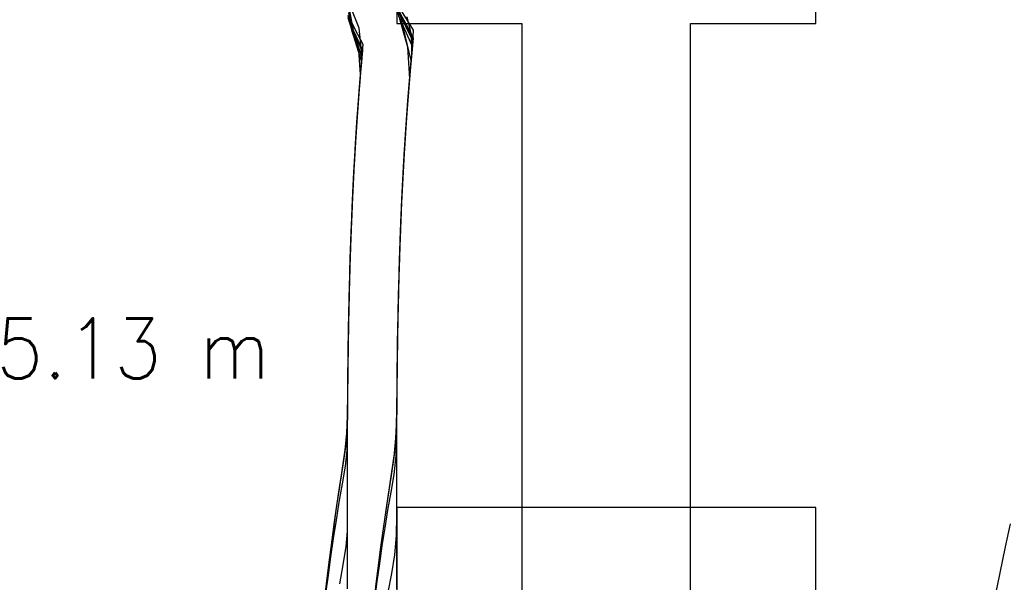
# Model space of a CAD drawing. Header units: metres. Extents: x 209848 to 209928, y 1182430 to 1182563.
# Tile 869 of 1056: x 209847.77 to 209853.77, y 1182495.07 to 1182498.49. Entities that reach past the tile are written whole.
import ezdxf
from ezdxf.enums import TextEntityAlignment as Align

# ---------------------------------------------------------------- set-up
doc = ezdxf.new("R2010")
doc.units = ezdxf.units.M
doc.header["$MEASUREMENT"] = 0
doc.linetypes.add('DGN Style 2', pattern=[15.036391, 9.021834, -6.014556])
doc.layers.get('0').update_dxf_attribs({"color": 254})
doc.styles.add('TSText', font='simplex.shx')

# ---------------------------------------------------------------- blocks, each defined once
blk = doc.blocks.new('*U2')
at = {"color": 3, "linetype": 'Continuous'}
for p, q in [((-1.2072, -0.7341), (-1.275, -0.4996)), ((-1.1957, -0.9246), (-1.2072, -0.7341)), ((-1.2091, -1.0951), (-1.1957, -0.9246)), ((-1.221, -1.2643), (-1.2091, -1.0951)), ((-1.2312, -1.4321), (-1.221, -1.2643)), ((-1.24, -1.5985), (-1.2312, -1.4321)), ((-1.2475, -1.7635), (-1.24, -1.5985)), ((-1.2524, -1.8865), (-1.2475, -1.7635)), ((-1.2567, -2.0096), (-1.2524, -1.8865)), ((-1.2604, -2.1327), (-1.2567, -2.0096)), ((-1.2636, -2.2559), (-1.2604, -2.1327)), ((-1.2663, -2.379), (-1.2636, -2.2559)), ((-1.2686, -2.5022), (-1.2663, -2.379)), ((-1.2704, -2.6252), (-1.2686, -2.5022)), ((-1.2718, -2.7482), (-1.2704, -2.6252)), ((-1.273, -2.8709), (-1.2718, -2.7482)), ((-1.2749, -2.9931), (-1.273, -2.8709)), ((-1.28, -3.113), (-1.2749, -2.9931)), ((-1.2914, -3.2291), (-1.28, -3.113)), ((-1.3078, -3.3421), (-1.2914, -3.2291)), ((-1.3252, -3.4544), (-1.3078, -3.3421)), ((-1.3418, -3.5668), (-1.3252, -3.4544)), ((-1.3578, -3.6793), (-1.3418, -3.5668)), ((-1.3731, -3.792), (-1.3578, -3.6793)), ((-1.3878, -3.9047), (-1.3731, -3.792)), ((-1.4018, -4.0175), (-1.3878, -3.9047))]:
    blk.add_line(p, q, dxfattribs=at)
at = {"color": 40, "linetype": 'Continuous'}
for p, q in [((-1.5632, -0.5829), (-1.5697, -0.5556)), ((-1.5067, -0.7522), (-1.5632, -0.5829)), ((-1.4948, -0.9011), (-1.5067, -0.7522)), ((-1.5084, -1.0742), (-1.4948, -0.9011)), ((-1.5204, -1.2461), (-1.5084, -1.0742)), ((-1.5307, -1.4162), (-1.5204, -1.2461)), ((-1.5397, -1.5849), (-1.5307, -1.4162)), ((-1.5473, -1.7516), (-1.5397, -1.5849)), ((-1.5522, -1.8761), (-1.5473, -1.7516)), ((-1.5565, -2.0005), (-1.5522, -1.8761)), ((-1.5603, -2.1249), (-1.5565, -2.0005)), ((-1.5635, -2.2493), (-1.5603, -2.1249)), ((-1.5663, -2.3735), (-1.5635, -2.2493)), ((-1.5685, -2.4977), (-1.5663, -2.3735)), ((-1.5704, -2.6217), (-1.5685, -2.4977)), ((-1.5718, -2.7452), (-1.5704, -2.6217)), ((-1.573, -2.8664), (-1.5718, -2.7452)), ((-1.5746, -2.9803), (-1.573, -2.8664)), ((-1.5785, -3.0837), (-1.5746, -2.9803)), ((-1.5883, -3.1859), (-1.5785, -3.0837)), ((-1.6043, -3.2964), (-1.5883, -3.1859)), ((-1.6219, -3.4105), (-1.6043, -3.2964)), ((-1.6388, -3.5246), (-1.6219, -3.4105)), ((-1.655, -3.6389), (-1.6388, -3.5246)), ((-1.6706, -3.7532), (-1.655, -3.6389)), ((-1.6855, -3.8677), (-1.6706, -3.7532)), ((-1.6997, -3.9822), (-1.6855, -3.8677)), ((-1.7133, -4.0967), (-1.6997, -3.9822))]:
    blk.add_line(p, q, dxfattribs=at)
blk = doc.blocks.new('*U3')
at = {"color": 3, "linetype": 'Continuous'}
for p, q in [((-1.2365, -0.6126), (-1.275, -0.414)), ((-1.1863, -0.8151), (-1.2365, -0.6126)), ((-1.1998, -0.9738), (-1.1863, -0.8151)), ((-1.2119, -1.1317), (-1.1998, -0.9738)), ((-1.2226, -1.2885), (-1.2119, -1.1317)), ((-1.232, -1.4445), (-1.2226, -1.2885)), ((-1.2402, -1.5994), (-1.232, -1.4445)), ((-1.2473, -1.7533), (-1.2402, -1.5994)), ((-1.2532, -1.9061), (-1.2473, -1.7533)), ((-1.2583, -2.0577), (-1.2532, -1.9061)), ((-1.2625, -2.2083), (-1.2583, -2.0577)), ((-1.2659, -2.3577), (-1.2625, -2.2083)), ((-1.2687, -2.5058), (-1.2659, -2.3577)), ((-1.2708, -2.6529), (-1.2687, -2.5058)), ((-1.2721, -2.7696), (-1.2708, -2.6529)), ((-1.2732, -2.8862), (-1.2721, -2.7696)), ((-1.2745, -3.0026), (-1.2732, -2.8862)), ((-1.2784, -3.1175), (-1.2745, -3.0026)), ((-1.2898, -3.2288), (-1.2784, -3.1175)), ((-1.3072, -3.3372), (-1.2898, -3.2288)), ((-1.324, -3.4457), (-1.3072, -3.3372)), ((-1.3401, -3.5544), (-1.324, -3.4457)), ((-1.3556, -3.6632), (-1.3401, -3.5544)), ((-1.3705, -3.7722), (-1.3556, -3.6632)), ((-1.3849, -3.8812), (-1.3705, -3.7722)), ((-1.3986, -3.9904), (-1.3849, -3.8812)), ((-1.4117, -4.0997), (-1.3986, -3.9904))]:
    blk.add_line(p, q, dxfattribs=at)
at = {"color": 40, "linetype": 'Continuous'}
for p, q in [((-1.5299, -0.6747), (-1.5695, -0.4712)), ((-1.5276, -0.6847), (-1.5299, -0.6747)), ((-1.4852, -0.7896), (-1.5276, -0.6847)), ((-1.4989, -0.9509), (-1.4852, -0.7896)), ((-1.5112, -1.1111), (-1.4989, -0.9509)), ((-1.5221, -1.2705), (-1.5112, -1.1111)), ((-1.5316, -1.4286), (-1.5221, -1.2705)), ((-1.5399, -1.5857), (-1.5316, -1.4286)), ((-1.547, -1.7415), (-1.5399, -1.5857)), ((-1.5531, -1.896), (-1.547, -1.7415)), ((-1.5582, -2.0494), (-1.5531, -1.896)), ((-1.5625, -2.2014), (-1.5582, -2.0494)), ((-1.5659, -2.3521), (-1.5625, -2.2014)), ((-1.5687, -2.5015), (-1.5659, -2.3521)), ((-1.5708, -2.6495), (-1.5687, -2.5015)), ((-1.5721, -2.7669), (-1.5708, -2.6495)), ((-1.5731, -2.8828), (-1.5721, -2.7669)), ((-1.5743, -2.9923), (-1.5731, -2.8828)), ((-1.5769, -3.087), (-1.5743, -2.9923)), ((-1.586, -3.1812), (-1.5769, -3.087)), ((-1.6037, -3.2914), (-1.586, -3.1812)), ((-1.6207, -3.4016), (-1.6037, -3.2914)), ((-1.6371, -3.512), (-1.6207, -3.4016)), ((-1.6529, -3.6225), (-1.6371, -3.512)), ((-1.668, -3.7331), (-1.6529, -3.6225)), ((-1.6825, -3.8438), (-1.668, -3.7331)), ((-1.6964, -3.9546), (-1.6825, -3.8438)), ((-1.7098, -4.0654), (-1.6964, -3.9546))]:
    blk.add_line(p, q, dxfattribs=at)
blk = doc.blocks.new('*U4')
at = {"color": 40, "linetype": 'Continuous'}
for p, q in [((-1.5603, -0.574), (-1.5736, -0.4356)), ((-1.5554, -0.6061), (-1.5603, -0.574)), ((-1.5469, -0.6379), (-1.5554, -0.6061)), ((-1.5352, -0.6683), (-1.5469, -0.6379)), ((-1.4884, -0.8259), (-1.5352, -0.6683)), ((-1.4988, -0.9491), (-1.4884, -0.8259)), ((-1.5084, -1.0726), (-1.4988, -0.9491)), ((-1.5172, -1.1962), (-1.5084, -1.0726)), ((-1.5252, -1.32), (-1.5172, -1.1962)), ((-1.5325, -1.4439), (-1.5252, -1.32)), ((-1.539, -1.5678), (-1.5325, -1.4439)), ((-1.5448, -1.6917), (-1.539, -1.5678)), ((-1.55, -1.8156), (-1.5448, -1.6917)), ((-1.5546, -1.9395), (-1.55, -1.8156)), ((-1.5586, -2.0634), (-1.5546, -1.9395)), ((-1.5621, -2.187), (-1.5586, -2.0634)), ((-1.5651, -2.3108), (-1.5621, -2.187)), ((-1.5676, -2.4342), (-1.5651, -2.3108)), ((-1.5696, -2.5577), (-1.5676, -2.4342)), ((-1.5712, -2.6808), (-1.5696, -2.5577)), ((-1.5724, -2.8035), (-1.5712, -2.6808)), ((-1.5734, -2.9225), (-1.5724, -2.8035)), ((-1.575, -3.03), (-1.5734, -2.9225)), ((-1.5804, -3.1267), (-1.575, -3.03)), ((-1.5941, -3.2314), (-1.5804, -3.1267)), ((-1.6118, -3.3434), (-1.5941, -3.2314)), ((-1.6288, -3.4557), (-1.6118, -3.3434)), ((-1.6452, -3.5678), (-1.6288, -3.4557)), ((-1.6609, -3.6803), (-1.6452, -3.5678)), ((-1.676, -3.7926), (-1.6609, -3.6803)), ((-1.6904, -3.9052), (-1.676, -3.7926)), ((-1.7041, -4.0177), (-1.6904, -3.9052))]:
    blk.add_line(p, q, dxfattribs=at)
at = {"color": 3, "linetype": 'Continuous'}
for p, q in [((-1.1784, -0.7301), (-1.2616, -0.5452)), ((-1.1895, -0.8511), (-1.1784, -0.7301)), ((-1.1997, -0.9724), (-1.1895, -0.8511)), ((-1.2092, -1.0939), (-1.1997, -0.9724)), ((-1.2179, -1.2156), (-1.2092, -1.0939)), ((-1.2258, -1.3376), (-1.2179, -1.2156)), ((-1.2329, -1.4596), (-1.2258, -1.3376)), ((-1.2393, -1.5819), (-1.2329, -1.4596)), ((-1.2451, -1.7043), (-1.2393, -1.5819)), ((-1.2502, -1.8268), (-1.2451, -1.7043)), ((-1.2548, -1.9492), (-1.2502, -1.8268)), ((-1.2588, -2.0718), (-1.2548, -1.9492)), ((-1.2622, -2.1942), (-1.2588, -2.0718)), ((-1.2651, -2.3168), (-1.2622, -2.1942)), ((-1.2676, -2.4392), (-1.2651, -2.3168)), ((-1.2696, -2.5616), (-1.2676, -2.4392)), ((-1.2712, -2.6838), (-1.2696, -2.5616)), ((-1.2725, -2.806), (-1.2712, -2.6838)), ((-1.2735, -2.9278), (-1.2725, -2.806)), ((-1.2756, -3.0488), (-1.2735, -2.9278)), ((-1.283, -3.1659), (-1.2756, -3.0488)), ((-1.2978, -3.2783), (-1.283, -3.1659)), ((-1.3152, -3.3885), (-1.2978, -3.2783)), ((-1.332, -3.499), (-1.3152, -3.3885)), ((-1.3481, -3.6094), (-1.332, -3.499)), ((-1.3636, -3.7201), (-1.3481, -3.6094)), ((-1.3784, -3.8308), (-1.3636, -3.7201)), ((-1.3926, -3.9417), (-1.3784, -3.8308)), ((-1.4062, -4.0525), (-1.3926, -3.9417))]:
    blk.add_line(p, q, dxfattribs=at)
blk = doc.blocks.new('*U5')
at = {"color": 40, "linetype": 'Continuous'}
for p, q in [((-1.5035, -0.6192), (-1.5559, -0.4856)), ((-1.4855, -0.7929), (-1.5035, -0.6192)), ((-1.496, -0.9144), (-1.4855, -0.7929)), ((-1.5057, -1.036), (-1.496, -0.9144)), ((-1.5145, -1.1578), (-1.5057, -1.036)), ((-1.5227, -1.2796), (-1.5145, -1.1578)), ((-1.5301, -1.4017), (-1.5227, -1.2796)), ((-1.5368, -1.5238), (-1.5301, -1.4017)), ((-1.5428, -1.6459), (-1.5368, -1.5238)), ((-1.5481, -1.768), (-1.5428, -1.6459)), ((-1.5529, -1.8901), (-1.5481, -1.768)), ((-1.5571, -2.0121), (-1.5529, -1.8901)), ((-1.5607, -2.1342), (-1.5571, -2.0121)), ((-1.5638, -2.2561), (-1.5607, -2.1342)), ((-1.5665, -2.3779), (-1.5638, -2.2561)), ((-1.5687, -2.4996), (-1.5665, -2.3779)), ((-1.5705, -2.6211), (-1.5687, -2.4996)), ((-1.5719, -2.7424), (-1.5705, -2.6211)), ((-1.573, -2.8635), (-1.5719, -2.7424)), ((-1.5737, -2.9832), (-1.573, -2.8635)), ((-1.5745, -3.0943), (-1.5737, -2.9832)), ((-1.5772, -3.1895), (-1.5745, -3.0943)), ((-1.5874, -3.2851), (-1.5772, -3.1895)), ((-1.6056, -3.3927), (-1.5874, -3.2851)), ((-1.6245, -3.5032), (-1.6056, -3.3927)), ((-1.6425, -3.6139), (-1.6245, -3.5032)), ((-1.6597, -3.7248), (-1.6425, -3.6139)), ((-1.6759, -3.8359), (-1.6597, -3.7248)), ((-1.6913, -3.9474), (-1.6759, -3.8359)), ((-1.7059, -4.0588), (-1.6913, -3.9474))]:
    blk.add_line(p, q, dxfattribs=at)
at = {"color": 3, "linetype": 'Continuous'}
for p, q in [((-1.1756, -0.6994), (-1.2118, -0.5489)), ((-1.1866, -0.8186), (-1.1756, -0.6994)), ((-1.197, -0.9381), (-1.1866, -0.8186)), ((-1.2065, -1.0578), (-1.197, -0.9381)), ((-1.2152, -1.1778), (-1.2065, -1.0578)), ((-1.2232, -1.2978), (-1.2152, -1.1778)), ((-1.2305, -1.4181), (-1.2232, -1.2978)), ((-1.2371, -1.5385), (-1.2305, -1.4181)), ((-1.2431, -1.6591), (-1.2371, -1.5385)), ((-1.2483, -1.7797), (-1.2431, -1.6591)), ((-1.2531, -1.9004), (-1.2483, -1.7797)), ((-1.2572, -2.0211), (-1.2531, -1.9004)), ((-1.2608, -2.1419), (-1.2572, -2.0211)), ((-1.2639, -2.2626), (-1.2608, -2.1419)), ((-1.2665, -2.3833), (-1.2639, -2.2626)), ((-1.2687, -2.504), (-1.2665, -2.3833)), ((-1.2705, -2.6246), (-1.2687, -2.504)), ((-1.2719, -2.7451), (-1.2705, -2.6246)), ((-1.273, -2.8655), (-1.2719, -2.7451)), ((-1.2738, -2.9856), (-1.273, -2.8655)), ((-1.2747, -3.1054), (-1.2738, -2.9856)), ((-1.2791, -3.2228), (-1.2747, -3.1054)), ((-1.2916, -3.335), (-1.2791, -3.2228)), ((-1.3099, -3.4434), (-1.2916, -3.335)), ((-1.3284, -3.5514), (-1.3099, -3.4434)), ((-1.346, -3.6597), (-1.3284, -3.5514)), ((-1.3628, -3.7683), (-1.346, -3.6597)), ((-1.3788, -3.8771), (-1.3628, -3.7683)), ((-1.3939, -3.9862), (-1.3788, -3.8771)), ((-1.4081, -4.0954), (-1.3939, -3.9862))]:
    blk.add_line(p, q, dxfattribs=at)
blk = doc.blocks.new('*U6')
at = {"color": 3, "linetype": 'Continuous'}
for p, q in [((-1.1755, -0.6993), (-1.2626, -0.5219)), ((-1.1874, -0.8273), (-1.1755, -0.6993)), ((-1.1983, -0.9553), (-1.1874, -0.8273)), ((-1.2083, -1.0831), (-1.1983, -0.9553)), ((-1.2175, -1.2108), (-1.2083, -1.0831)), ((-1.2258, -1.3383), (-1.2175, -1.2108)), ((-1.2332, -1.4656), (-1.2258, -1.3383)), ((-1.2399, -1.5928), (-1.2332, -1.4656)), ((-1.2458, -1.7197), (-1.2399, -1.5928)), ((-1.251, -1.8464), (-1.2458, -1.7197)), ((-1.2556, -1.9728), (-1.251, -1.8464)), ((-1.2596, -2.0989), (-1.2556, -1.9728)), ((-1.263, -2.2247), (-1.2596, -2.0989)), ((-1.2658, -2.3502), (-1.263, -2.2247)), ((-1.2682, -2.4754), (-1.2658, -2.3502)), ((-1.2701, -2.6002), (-1.2682, -2.4754)), ((-1.2716, -2.7247), (-1.2701, -2.6002)), ((-1.2728, -2.8488), (-1.2716, -2.7247)), ((-1.2737, -2.9725), (-1.2728, -2.8488)), ((-1.2743, -3.0958), (-1.2737, -2.9725)), ((-1.2747, -3.2187), (-1.2743, -3.0958)), ((-1.2749, -3.3412), (-1.2747, -3.2187)), ((-1.275, -3.4633), (-1.2749, -3.3412)), ((-1.275, -3.585), (-1.275, -3.4633)), ((-1.2764, -3.7057), (-1.275, -3.585)), ((-1.2864, -3.8234), (-1.2764, -3.7057)), ((-1.3055, -3.938), (-1.2864, -3.8234)), ((-1.3262, -4.052), (-1.3055, -3.938))]:
    blk.add_line(p, q, dxfattribs=at)
at = {"color": 40, "linetype": 'Continuous'}
for p, q in [((-1.5561, -0.584), (-1.5615, -0.5474)), ((-1.5461, -0.6201), (-1.5561, -0.584)), ((-1.5319, -0.6542), (-1.5461, -0.6201)), ((-1.4863, -0.8018), (-1.5319, -0.6542)), ((-1.4974, -0.9318), (-1.4863, -0.8018)), ((-1.5076, -1.0617), (-1.4974, -0.9318)), ((-1.5169, -1.1912), (-1.5076, -1.0617)), ((-1.5253, -1.3208), (-1.5169, -1.1912)), ((-1.5328, -1.45), (-1.5253, -1.3208)), ((-1.5396, -1.5789), (-1.5328, -1.45)), ((-1.5456, -1.7074), (-1.5396, -1.5789)), ((-1.5508, -1.8355), (-1.5456, -1.7074)), ((-1.5555, -1.9633), (-1.5508, -1.8355)), ((-1.5595, -2.0908), (-1.5555, -1.9633)), ((-1.5629, -2.2179), (-1.5595, -2.0908)), ((-1.5658, -2.3446), (-1.5629, -2.2179)), ((-1.5681, -2.4708), (-1.5658, -2.3446)), ((-1.5701, -2.5965), (-1.5681, -2.4708)), ((-1.5716, -2.7218), (-1.5701, -2.5965)), ((-1.5728, -2.8466), (-1.5716, -2.7218)), ((-1.5737, -2.971), (-1.5728, -2.8466)), ((-1.5743, -3.0949), (-1.5737, -2.971)), ((-1.5747, -3.2182), (-1.5743, -3.0949)), ((-1.5749, -3.341), (-1.5747, -3.2182)), ((-1.575, -3.4632), (-1.5749, -3.341)), ((-1.575, -3.5814), (-1.575, -3.4632)), ((-1.5753, -3.6803), (-1.575, -3.5814)), ((-1.5823, -3.7742), (-1.5753, -3.6803)), ((-1.6007, -3.8846), (-1.5823, -3.7742)), ((-1.6217, -4.0008), (-1.6007, -3.8846))]:
    blk.add_line(p, q, dxfattribs=at)
blk = doc.blocks.new('*U7')
at = {"color": 3, "linetype": 'Continuous'}
for p, q in [((-1.1734, -0.6313), (-1.2721, -0.47)), ((-1.1799, -0.7448), (-1.1734, -0.6313)), ((-1.19, -0.8566), (-1.1799, -0.7448)), ((-1.1995, -0.9685), (-1.19, -0.8566)), ((-1.2082, -1.0806), (-1.1995, -0.9685)), ((-1.2163, -1.1928), (-1.2082, -1.0806)), ((-1.2237, -1.3052), (-1.2163, -1.1928)), ((-1.2305, -1.4177), (-1.2237, -1.3052)), ((-1.2368, -1.5303), (-1.2305, -1.4177)), ((-1.2424, -1.6429), (-1.2368, -1.5303)), ((-1.2475, -1.7557), (-1.2424, -1.6429)), ((-1.252, -1.8685), (-1.2475, -1.7557)), ((-1.256, -1.9814), (-1.252, -1.8685)), ((-1.2595, -2.0943), (-1.256, -1.9814)), ((-1.2626, -2.2073), (-1.2595, -2.0943)), ((-1.2652, -2.3202), (-1.2626, -2.2073)), ((-1.2675, -2.4332), (-1.2652, -2.3202)), ((-1.2694, -2.5461), (-1.2675, -2.4332)), ((-1.2709, -2.659), (-1.2694, -2.5461)), ((-1.2721, -2.7718), (-1.2709, -2.659)), ((-1.2731, -2.8846), (-1.2721, -2.7718)), ((-1.2738, -2.9973), (-1.2731, -2.8846)), ((-1.2743, -3.1099), (-1.2738, -2.9973)), ((-1.2747, -3.2224), (-1.2743, -3.1099)), ((-1.2749, -3.3348), (-1.2747, -3.2224)), ((-1.275, -3.4471), (-1.2749, -3.3348)), ((-1.275, -3.5592), (-1.275, -3.4471)), ((-1.275, -3.6712), (-1.275, -3.5592)), ((-1.275, -3.7829), (-1.275, -3.6712)), ((-1.275, -3.8946), (-1.275, -3.7829)), ((-1.2752, -4.0059), (-1.275, -3.8946))]:
    blk.add_line(p, q, dxfattribs=at)
at = {"color": 40, "linetype": 'Continuous'}
for p, q in [((-1.5511, -0.5802), (-1.5663, -0.5289)), ((-1.528, -0.6267), (-1.5511, -0.5802)), ((-1.4787, -0.7178), (-1.528, -0.6267)), ((-1.489, -0.8314), (-1.4787, -0.7178)), ((-1.4986, -0.9452), (-1.489, -0.8314)), ((-1.5074, -1.0591), (-1.4986, -0.9452)), ((-1.5156, -1.173), (-1.5074, -1.0591)), ((-1.5232, -1.2871), (-1.5156, -1.173)), ((-1.5301, -1.4012), (-1.5232, -1.2871)), ((-1.5364, -1.5153), (-1.5301, -1.4012)), ((-1.5421, -1.6295), (-1.5364, -1.5153)), ((-1.5472, -1.7437), (-1.5421, -1.6295)), ((-1.5518, -1.8579), (-1.5472, -1.7437)), ((-1.5558, -1.9721), (-1.5518, -1.8579)), ((-1.5594, -2.0862), (-1.5558, -1.9721)), ((-1.5625, -2.2002), (-1.5594, -2.0862)), ((-1.5652, -2.3142), (-1.5625, -2.2002)), ((-1.5674, -2.4282), (-1.5652, -2.3142)), ((-1.5693, -2.542), (-1.5674, -2.4282)), ((-1.5709, -2.6557), (-1.5693, -2.542)), ((-1.5721, -2.7693), (-1.5709, -2.6557)), ((-1.5731, -2.8827), (-1.5721, -2.7693)), ((-1.5738, -2.9959), (-1.5731, -2.8827)), ((-1.5743, -3.109), (-1.5738, -2.9959)), ((-1.5747, -3.2219), (-1.5743, -3.109)), ((-1.5749, -3.3346), (-1.5747, -3.2219)), ((-1.575, -3.447), (-1.5749, -3.3346)), ((-1.575, -3.5592), (-1.575, -3.447)), ((-1.575, -3.6712), (-1.575, -3.5592)), ((-1.575, -3.7829), (-1.575, -3.6712)), ((-1.575, -3.8941), (-1.575, -3.7829)), ((-1.5751, -4.0001), (-1.575, -3.8941))]:
    blk.add_line(p, q, dxfattribs=at)
blk = doc.blocks.new('*U8')
at = {"color": 3, "linetype": 'Continuous'}
for p, q in [((-1.1844, -0.653), (-1.275, -0.4908)), ((-1.1833, -0.7798), (-1.1844, -0.653)), ((-1.194, -0.9018), (-1.1833, -0.7798)), ((-1.2039, -1.0237), (-1.194, -0.9018)), ((-1.213, -1.1455), (-1.2039, -1.0237)), ((-1.2212, -1.2673), (-1.213, -1.1455)), ((-1.2288, -1.3888), (-1.2212, -1.2673)), ((-1.2356, -1.5103), (-1.2288, -1.3888)), ((-1.2417, -1.6315), (-1.2356, -1.5103)), ((-1.2472, -1.7527), (-1.2417, -1.6315)), ((-1.2521, -1.8734), (-1.2472, -1.7527)), ((-1.2563, -1.9941), (-1.2521, -1.8734)), ((-1.2601, -2.1143), (-1.2563, -1.9941)), ((-1.2632, -2.2345), (-1.2601, -2.1143)), ((-1.2659, -2.3542), (-1.2632, -2.2345)), ((-1.2682, -2.4737), (-1.2659, -2.3542)), ((-1.27, -2.5928), (-1.2682, -2.4737)), ((-1.2715, -2.7117), (-1.27, -2.5928)), ((-1.2727, -2.8301), (-1.2715, -2.7117)), ((-1.2735, -2.9483), (-1.2727, -2.8301)), ((-1.2742, -3.066), (-1.2735, -2.9483)), ((-1.2746, -3.1835), (-1.2742, -3.066)), ((-1.2748, -3.3005), (-1.2746, -3.1835)), ((-1.275, -3.4172), (-1.2748, -3.3005)), ((-1.275, -3.5336), (-1.275, -3.4172)), ((-1.275, -3.6495), (-1.275, -3.5336)), ((-1.275, -3.765), (-1.275, -3.6495)), ((-1.275, -3.8802), (-1.275, -3.765)), ((-1.275, -3.995), (-1.275, -3.8802))]:
    blk.add_line(p, q, dxfattribs=at)
at = {"color": 40, "linetype": 'Continuous'}
for p, q in [((-1.5577, -0.5912), (-1.5708, -0.541)), ((-1.5369, -0.6371), (-1.5577, -0.5912)), ((-1.4821, -0.7535), (-1.5369, -0.6371)), ((-1.493, -0.8776), (-1.4821, -0.7535)), ((-1.5031, -1.0014), (-1.493, -0.8776)), ((-1.5123, -1.1251), (-1.5031, -1.0014)), ((-1.5207, -1.2487), (-1.5123, -1.1251)), ((-1.5283, -1.372), (-1.5207, -1.2487)), ((-1.5352, -1.4952), (-1.5283, -1.372)), ((-1.5414, -1.618), (-1.5352, -1.4952)), ((-1.547, -1.7406), (-1.5414, -1.618)), ((-1.5519, -1.8628), (-1.547, -1.7406)), ((-1.5562, -1.9848), (-1.5519, -1.8628)), ((-1.5599, -2.1064), (-1.5562, -1.9848)), ((-1.5632, -2.2277), (-1.5599, -2.1064)), ((-1.5659, -2.3485), (-1.5632, -2.2277)), ((-1.5681, -2.4691), (-1.5659, -2.3485)), ((-1.57, -2.5891), (-1.5681, -2.4691)), ((-1.5715, -2.7087), (-1.57, -2.5891)), ((-1.5727, -2.8279), (-1.5715, -2.7087)), ((-1.5735, -2.9467), (-1.5727, -2.8279)), ((-1.5742, -3.065), (-1.5735, -2.9467)), ((-1.5746, -3.1829), (-1.5742, -3.065)), ((-1.5748, -3.3002), (-1.5746, -3.1829)), ((-1.575, -3.4171), (-1.5748, -3.3002)), ((-1.575, -3.5335), (-1.575, -3.4171)), ((-1.575, -3.6495), (-1.575, -3.5335)), ((-1.575, -3.765), (-1.575, -3.6495)), ((-1.575, -3.8802), (-1.575, -3.765)), ((-1.575, -3.995), (-1.575, -3.8802))]:
    blk.add_line(p, q, dxfattribs=at)
blk = doc.blocks.new('*U9')
at = {"color": 40, "linetype": 'Continuous'}
for p, q in [((-1.546, -0.6031), (-1.5694, -0.4833)), ((-1.5379, -0.635), (-1.546, -0.6031)), ((-1.5262, -0.6661), (-1.5379, -0.635)), ((-1.5113, -0.6955), (-1.5262, -0.6661)), ((-1.4829, -0.7641), (-1.5113, -0.6955)), ((-1.4928, -0.8764), (-1.4829, -0.7641)), ((-1.502, -0.9889), (-1.4928, -0.8764)), ((-1.5105, -1.1015), (-1.502, -0.9889)), ((-1.5184, -1.2144), (-1.5105, -1.1015)), ((-1.5256, -1.3274), (-1.5184, -1.2144)), ((-1.5323, -1.4406), (-1.5256, -1.3274)), ((-1.5384, -1.5541), (-1.5323, -1.4406)), ((-1.5438, -1.6675), (-1.5384, -1.5541)), ((-1.5487, -1.781), (-1.5438, -1.6675)), ((-1.553, -1.8945), (-1.5487, -1.781)), ((-1.5569, -2.008), (-1.553, -1.8945)), ((-1.5603, -2.1216), (-1.5569, -2.008)), ((-1.5633, -2.2351), (-1.5603, -2.1216)), ((-1.5659, -2.3485), (-1.5633, -2.2351)), ((-1.568, -2.462), (-1.5659, -2.3485)), ((-1.5698, -2.5753), (-1.568, -2.462)), ((-1.5713, -2.6885), (-1.5698, -2.5753)), ((-1.5724, -2.8015), (-1.5713, -2.6885)), ((-1.5733, -2.9145), (-1.5724, -2.8015)), ((-1.574, -3.0271), (-1.5733, -2.9145)), ((-1.5744, -3.1396), (-1.574, -3.0271)), ((-1.5747, -3.2518), (-1.5744, -3.1396)), ((-1.5749, -3.3639), (-1.5747, -3.2518)), ((-1.575, -3.4756), (-1.5749, -3.3639)), ((-1.575, -3.5871), (-1.575, -3.4756)), ((-1.575, -3.6983), (-1.575, -3.5871)), ((-1.575, -3.8093), (-1.575, -3.6983)), ((-1.575, -3.9201), (-1.575, -3.8093)), ((-1.575, -4.0307), (-1.575, -3.9201))]:
    blk.add_line(p, q, dxfattribs=at)
at = {"color": 3, "linetype": 'Continuous'}
for p, q in [((-1.1737, -0.6802), (-1.2516, -0.5454)), ((-1.1841, -0.7904), (-1.1737, -0.6802)), ((-1.1938, -0.9008), (-1.1841, -0.7904)), ((-1.2028, -1.0115), (-1.1938, -0.9008)), ((-1.2112, -1.1225), (-1.2028, -1.0115)), ((-1.219, -1.2337), (-1.2112, -1.1225)), ((-1.2261, -1.3451), (-1.219, -1.2337)), ((-1.2327, -1.4567), (-1.2261, -1.3451)), ((-1.2387, -1.5685), (-1.2327, -1.4567)), ((-1.2441, -1.6804), (-1.2387, -1.5685)), ((-1.2489, -1.7925), (-1.2441, -1.6804)), ((-1.2532, -1.9047), (-1.2489, -1.7925)), ((-1.2571, -2.0171), (-1.2532, -1.9047)), ((-1.2604, -2.1294), (-1.2571, -2.0171)), ((-1.2634, -2.2419), (-1.2604, -2.1294)), ((-1.2659, -2.3543), (-1.2634, -2.2419)), ((-1.2681, -2.4668), (-1.2659, -2.3543)), ((-1.2698, -2.5792), (-1.2681, -2.4668)), ((-1.2713, -2.6916), (-1.2698, -2.5792)), ((-1.2724, -2.8039), (-1.2713, -2.6916)), ((-1.2733, -2.9162), (-1.2724, -2.8039)), ((-1.274, -3.0283), (-1.2733, -2.9162)), ((-1.2744, -3.1404), (-1.274, -3.0283)), ((-1.2747, -3.2523), (-1.2744, -3.1404)), ((-1.2749, -3.3641), (-1.2747, -3.2523)), ((-1.275, -3.4756), (-1.2749, -3.3641)), ((-1.275, -3.5871), (-1.275, -3.4756)), ((-1.275, -3.6983), (-1.275, -3.5871)), ((-1.275, -3.8093), (-1.275, -3.6983)), ((-1.275, -3.9201), (-1.275, -3.8093)), ((-1.275, -4.0307), (-1.275, -3.9201))]:
    blk.add_line(p, q, dxfattribs=at)
blk = doc.blocks.new('ATTEMP_4')
at = {"color": 254, "flags": 128}
blk.add_lwpolyline([(0, 1.275), (-13.6, 1.275), (-13.6, -1.275), (0, -1.275), (0, 1.275), (0, 1.275)], dxfattribs=at)
blk = doc.blocks.new('ATTEMP_5')
at = {"color": 3, "linetype": 'Continuous'}
for p, q in [((-7.112, 1.1615), (-8.128, 1.1615)), ((-5.792, 1.1615), (-6.808, 1.1615)), ((-7.112, 1.098), (-8.128, 1.098)), ((-5.792, 1.098), (-6.808, 1.098)), ((-7.112, 1.0345), (-8.128, 1.0345)), ((-5.792, 1.0345), (-6.808, 1.0345)), ((-7.112, 0.7045), (-8.128, 0.7045)), ((-5.792, 0.7045), (-6.808, 0.7045)), ((-7.112, 0.641), (-8.128, 0.641)), ((-5.792, 0.641), (-6.808, 0.641)), ((-7.112, 0.5775), (-8.128, 0.5775)), ((-5.792, 0.5775), (-6.808, 0.5775)), ((-7.112, -0.5775), (-8.128, -0.5775)), ((-5.792, -0.5775), (-6.808, -0.5775)), ((-7.112, -0.641), (-8.128, -0.641)), ((-5.792, -0.641), (-6.808, -0.641)), ((-7.112, -0.7045), (-8.128, -0.7045)), ((-5.792, -0.7045), (-6.808, -0.7045)), ((-7.112, -1.0345), (-8.128, -1.0345)), ((-5.792, -1.0345), (-6.808, -1.0345)), ((-7.112, -1.098), (-8.128, -1.098)), ((-5.792, -1.098), (-6.808, -1.098)), ((-7.112, -1.1615), (-8.128, -1.1615)), ((-5.792, -1.1615), (-6.808, -1.1615))]:
    blk.add_line(p, q, dxfattribs=at)
at = {"color": 254, "linetype": 'Continuous'}
blk.add_line((-7.1025, 0.2475), (-7.1025, -0.2475), dxfattribs=at)
at = {"color": 254, "flags": 128}
blk.add_lwpolyline([(0, 1.275), (-2.309, 1.275), (-2.309, 0.5138), (-7.62, 0.5138), (-7.62, -0.5138), (-2.309, -0.5138), (-2.309, -1.275), (0, -1.275), (0, 1.275), (0, 1.275)], dxfattribs=at)
at = {"color": 254, "linetype": 'DGN Style 2', "flags": 128}
for points in [[(-7.112, 1.1772), (-7.112, 1.0188), (-7.2542, 0.971), (-7.9858, 0.971), (-8.128, 1.0188), (-8.128, 1.1772), (-7.9858, 1.225), (-7.2542, 1.225)], [(-5.792, 1.1772), (-5.792, 1.0188), (-5.9342, 0.971), (-6.6658, 0.971), (-6.808, 1.0188), (-6.808, 1.1772), (-6.6658, 1.225), (-5.9342, 1.225)], [(-7.112, 0.7202), (-7.112, 0.5618), (-7.2542, 0.514), (-7.9858, 0.514), (-8.128, 0.5618), (-8.128, 0.7202), (-7.9858, 0.768), (-7.2542, 0.768)], [(-5.792, 0.7202), (-5.792, 0.5618), (-5.9342, 0.514), (-6.6658, 0.514), (-6.808, 0.5618), (-6.808, 0.7202), (-6.6658, 0.768), (-5.9342, 0.768)], [(-7.112, -0.5618), (-7.112, -0.7202), (-7.2542, -0.768), (-7.9858, -0.768), (-8.128, -0.7202), (-8.128, -0.5618), (-7.9858, -0.514), (-7.2542, -0.514)], [(-5.792, -0.5618), (-5.792, -0.7202), (-5.9342, -0.768), (-6.6658, -0.768), (-6.808, -0.7202), (-6.808, -0.5618), (-6.6658, -0.514), (-5.9342, -0.514)], [(-7.112, -1.0188), (-7.112, -1.1772), (-7.2542, -1.225), (-7.9858, -1.225), (-8.128, -1.1772), (-8.128, -1.0188), (-7.9858, -0.971), (-7.2542, -0.971)], [(-5.792, -1.0188), (-5.792, -1.1772), (-5.9342, -1.225), (-6.6658, -1.225), (-6.808, -1.1772), (-6.808, -1.0188), (-6.6658, -0.971), (-5.9342, -0.971)]]:
    blk.add_lwpolyline(points, close=True, dxfattribs=at)
at = {"color": 254, "linetype": 'Continuous'}
blk.add_arc((-6.855, 0), 0.35, 225, 135, dxfattribs=at)
blk = doc.blocks.new('ATTEMP_1')
at = {"color": 254, "rotation": 90}
for name, p in [('ATTEMP_5', (0, 1.72)), ('ATTEMP_4', (0, -3.535))]:
    blk.add_blockref(name, p, dxfattribs=at)
blk = doc.blocks.new('ATTEMP')
at = {"color": 6, "linetype": 'DGN Style 2', "flags": 128}
blk.add_lwpolyline([(-7.2862, -27.61), (-7.2862, -27.3554), (-7.2862, -27.101), (-7.2862, -26.847), (-7.2862, -26.5935), (-7.2862, -26.3407), (-7.2862, -26.0888), (-7.2862, -25.8377), (-7.2862, -25.5877), (-7.2863, -25.3387), (-7.2863, -25.0909), (-7.2864, -24.8443), (-7.2865, -24.5991), (-7.2866, -24.3551), (-7.2867, -24.1125), (-7.2869, -23.8713), (-7.2871, -23.6316), (-7.2874, -23.3934), (-7.2876, -23.1567), (-7.288, -22.9196), (-7.2883, -22.6815), (-7.2888, -22.4427), (-7.2892, -22.2031), (-7.2897, -21.9629), (-7.2903, -21.7221), (-7.2909, -21.4808), (-7.2915, -21.239), (-7.2922, -20.9969), (-7.2928, -20.7544), (-7.2935, -20.5116), (-7.2942, -20.2685), (-7.2949, -20.0252), (-7.2955, -19.7817), (-7.296, -19.538), (-7.2965, -19.2942), (-7.2969, -19.0502), (-7.2972, -18.8061), (-7.2974, -18.562), (-7.2974, -18.3177), (-7.2973, -18.0734), (-7.2969, -17.829), (-7.2963, -17.5847), (-7.2954, -17.3402), (-7.2943, -17.0958), (-7.2928, -16.8514), (-7.291, -16.607), (-7.2889, -16.3626), (-7.2863, -16.1183), (-7.2833, -15.874), (-7.2799, -15.6297), (-7.276, -15.3854), (-7.2715, -15.1413), (-7.2666, -14.8971), (-7.261, -14.6531), (-7.2549, -14.4091), (-7.2481, -14.1652), (-7.2407, -13.9214), (-7.2326, -13.6776), (-7.2238, -13.4339), (-7.2143, -13.1903), (-7.204, -12.9468), (-7.1929, -12.7034), (-7.1811, -12.4601), (-7.1684, -12.2169), (-7.1548, -11.9737), (-7.1404, -11.7307), (-7.1251, -11.4878), (-7.1089, -11.2449), (-7.0917, -11.0022), (-7.0736, -10.7596), (-7.0545, -10.5171), (-7.0345, -10.2747), (-7.0134, -10.0324), (-6.9913, -9.7902), (-6.9682, -9.5481), (-6.944, -9.3061), (-6.9188, -9.0642), (-6.8925, -8.8225), (-6.8652, -8.5809), (-6.8367, -8.3393), (-6.8072, -8.0979), (-6.7765, -7.8567), (-6.7447, -7.6155), (-6.7118, -7.3745), (-6.6778, -7.1335), (-6.6426, -6.8927), (-6.6063, -6.6521), (-6.5688, -6.4115), (-6.5302, -6.1711), (-6.4904, -5.9308), (-6.4495, -5.6907), (-6.4074, -5.4507), (-6.3642, -5.2108), (-6.3198, -4.971), (-6.2742, -4.7314), (-6.2275, -4.4919), (-6.1797, -4.2526), (-6.1307, -4.0134), (-6.0805, -3.7744), (-6.0292, -3.5355), (-5.9768, -3.2967), (-5.9232, -3.0581), (-5.8685, -2.8197), (-5.8126, -2.5814), (-5.7557, -2.3433), (-5.6976, -2.1053), (-5.6384, -1.8675), (-5.5781, -1.6298), (-5.5167, -1.3924), (-5.4543, -1.155), (-5.3907, -0.9179), (-5.3261, -0.6809), (-5.2605, -0.4441), (-5.1937, -0.2074), (-5.126, 0.029), (-5.0572, 0.2653), (-4.9873, 0.5015), (-4.9165, 0.7374), (-4.8446, 0.9732), (-4.7718, 1.2087), (-4.698, 1.4441), (-4.6232, 1.6794), (-4.5475, 1.9144), (-4.4708, 2.1493), (-4.3931, 2.3839), (-4.3146, 2.6184), (-4.2351, 2.8527), (-4.1547, 3.0869), (-4.0734, 3.3208), (-3.9913, 3.5546), (-3.9082, 3.7881), (-3.8244, 4.0215), (-3.7396, 4.2547), (-3.6541, 4.4877), (-3.5677, 4.7205), (-3.4805, 4.9532), (-3.3925, 5.1856), (-3.3038, 5.4179), (-3.2142, 5.65), (-3.1239, 5.8819), (-3.0329, 6.1136), (-2.9411, 6.3451), (-2.8486, 6.5765), (-2.7554, 6.8076), (-2.6614, 7.0386), (-2.5668, 7.2694), (-2.4715, 7.5001), (-2.3755, 7.7305), (-2.2789, 7.9608), (-2.1816, 8.1909), (-2.0837, 8.4209), (-1.9852, 8.6506), (-1.8861, 8.8802), (-1.7863, 9.1097), (-1.686, 9.3389), (-1.5851, 9.568), (-1.4836, 9.797), (-1.3815, 10.0257), (-1.279, 10.2543), (-1.1758, 10.4828), (-1.0722, 10.7111), (-0.968, 10.9392), (-0.8633, 11.1672), (-0.7581, 11.395), (-0.6525, 11.6227), (-0.5463, 11.8502), (-0.4397, 12.0776), (-0.3326, 12.3049), (-0.2251, 12.532), (-0.1171, 12.7589), (-0.0087, 12.9857), (0.1001, 13.2124), (0.2093, 13.4389), (0.319, 13.6654), (0.429, 13.8916), (0.5395, 14.1178), (0.6503, 14.3438), (0.7615, 14.5697), (0.8731, 14.7955), (0.985, 15.0211), (1.0973, 15.2467), (1.2099, 15.4721), (1.3229, 15.6974), (1.4362, 15.9226), (1.5498, 16.1476), (1.6637, 16.3726), (1.778, 16.5974), (1.8925, 16.8222), (2.0074, 17.0468), (2.1225, 17.2714), (2.2379, 17.4958), (2.3536, 17.7201), (2.4696, 17.9444), (2.5858, 18.1685), (2.7023, 18.3926), (2.819, 18.6165), (2.936, 18.8404), (3.0532, 19.0642), (3.1707, 19.2879), (3.2884, 19.5115), (3.4063, 19.735), (3.5245, 19.9584), (3.6429, 20.1818), (3.7614, 20.4051), (3.8802, 20.6283), (3.9992, 20.8514), (4.1184, 21.0745), (4.2378, 21.2975), (4.3573, 21.5204), (4.4771, 21.7432), (4.597, 21.966), (4.7171, 22.1887), (4.8374, 22.4113), (4.9578, 22.6339), (5.0784, 22.8564), (5.1992, 23.0789), (5.3201, 23.3013), (5.4412, 23.5236), (5.5624, 23.7459), (5.6837, 23.9681), (5.8052, 24.1902), (5.9269, 24.4124), (6.0487, 24.6344), (6.1706, 24.8564), (6.2926, 25.0784), (6.4148, 25.3003), (6.5371, 25.5221), (6.6595, 25.7439), (6.782, 25.9657), (6.9046, 26.1874), (7.0274, 26.4091), (7.1502, 26.6307), (7.2732, 26.8523), (7.3963, 27.0739), (7.5194, 27.2954), (7.6427, 27.5169), (7.766, 27.7383), (7.8895, 27.9597), (8.013, 28.1811), (8.1367, 28.4024), (8.2604, 28.6237), (8.3842, 28.8449), (8.5081, 29.0661), (8.632, 29.2873), (8.7561, 29.5085), (8.8802, 29.7296), (9.0044, 29.9507), (9.1287, 30.1718), (9.253, 30.3928), (9.3774, 30.6138), (9.5019, 30.8348), (9.6264, 31.0558), (9.751, 31.2767), (9.8757, 31.4976), (10.0004, 31.7185), (10.1252, 31.9394), (10.2501, 32.1602), (10.375, 32.381), (10.4999, 32.6018), (10.6249, 32.8226), (10.75, 33.0433), (10.8751, 33.264), (11.0003, 33.4847), (11.1255, 33.7054), (11.2508, 33.9261), (11.3761, 34.1467), (11.5014, 34.3674), (11.6268, 34.588), (11.7522, 34.8086), (11.8777, 35.0292), (12.0032, 35.2497), (12.1288, 35.4703), (12.2544, 35.6908), (12.38, 35.9113), (12.5057, 36.1318), (12.6314, 36.3523), (12.7571, 36.5728), (12.8829, 36.7932), (13.0087, 37.0137), (13.1345, 37.2341), (13.2604, 37.4545), (13.3863, 37.6749), (13.5122, 37.8953), (13.6382, 38.1157), (13.7642, 38.3361), (13.8902, 38.5564), (14.0162, 38.7768), (14.1423, 38.9971), (14.2684, 39.2174), (14.3945, 39.4378), (14.5206, 39.6581), (14.6468, 39.8784), (14.7729, 40.0987), (14.8991, 40.3189), (15.0254, 40.5392), (15.1516, 40.7595), (15.2779, 40.9797), (15.4042, 41.2), (15.5305, 41.4202), (15.6568, 41.6404), (15.7831, 41.8607), (15.9095, 42.0809), (16.0359, 42.3011), (16.1623, 42.5213), (16.2887, 42.7415), (16.4151, 42.9617), (16.5415, 43.1819), (16.668, 43.402), (16.7945, 43.6222), (16.9209, 43.8424), (17.0474, 44.0625), (17.174, 44.2827), (17.3005, 44.5028), (17.427, 44.723), (17.5536, 44.9431), (17.6801, 45.1632), (17.8067, 45.3834), (17.9333, 45.6035), (18.0599, 45.8236), (18.1865, 46.0437), (18.3131, 46.2638), (18.4397, 46.4839), (18.5664, 46.704), (18.693, 46.9241), (18.8197, 47.1442), (18.9464, 47.3643), (19.073, 47.5844), (19.1997, 47.8045), (19.3264, 48.0246), (19.4531, 48.2446), (19.5798, 48.4647), (19.7065, 48.6848), (19.8333, 48.9049), (19.96, 49.1249), (20.0867, 49.345), (20.2135, 49.565), (20.3402, 49.7851), (20.467, 50.0051), (20.5938, 50.2252), (20.7205, 50.4452), (20.8473, 50.6653), (20.9741, 50.8853), (21.1009, 51.1054), (21.2277, 51.3254), (21.3545, 51.5454), (21.4813, 51.7655), (21.6081, 51.9855), (21.7349, 52.2055), (21.8618, 52.4255), (21.9886, 52.6456), (22.1154, 52.8656), (22.2422, 53.0856), (22.3691, 53.3056), (22.4959, 53.5257), (22.6228, 53.7457), (22.7496, 53.9657), (22.8765, 54.1857), (23.0034, 54.4057), (23.1302, 54.6257), (23.2571, 54.8457), (23.384, 55.0657), (23.5108, 55.2857), (23.6377, 55.5057), (23.7646, 55.7257), (23.8915, 55.9457), (24.0184, 56.1657), (24.1453, 56.3857), (24.2721, 56.6057), (24.399, 56.8257), (24.5259, 57.0457), (24.6528, 57.2657), (24.7797, 57.4857), (24.9067, 57.7057), (25.0336, 57.9257), (25.1605, 58.1457), (25.2874, 58.3657), (25.4143, 58.5857), (25.5412, 58.8056), (25.6681, 59.0256), (25.7951, 59.2456), (25.922, 59.4656), (26.0489, 59.6856), (26.1758, 59.9056), (26.3028, 60.1256), (26.4297, 60.3455), (26.5566, 60.5655), (26.6836, 60.7855), (26.8105, 61.0055), (26.9374, 61.2255), (27.0644, 61.4454), (27.1913, 61.6654), (27.3183, 61.8854), (27.4452, 62.1054), (27.5722, 62.3253), (27.6991, 62.5453), (27.8261, 62.7653), (27.953, 62.9853), (27.9813, 63.0343)], dxfattribs=at)
at = {"color": 3, "linetype": 'Continuous'}
for name in ['*U9', '*U8', '*U7', '*U6', '*U5', '*U4', '*U3', '*U2']:
    blk.add_blockref(name, (-8.5112, 0), dxfattribs=at)
at = {"color": 254}
blk.add_blockref('ATTEMP_1', (-8.5112, 0), dxfattribs=at)
at = {"color": 4, "linetype": 'Continuous', "lineweight": 0, "style": 'TSText'}
blk.add_text('5.13 m', height=0.36576, dxfattribs=at).set_placement((-10.5512, -2.5675), align=Align.MIDDLE_RIGHT)

msp = doc.modelspace()

# ---------------------------------------------------------------- block references
at = {"color": 1, "linetype": 'DGN Style 2'}
msp.add_blockref('ATTEMP', (209859.8559, 1182499.0611), dxfattribs=at)

doc.saveas('drawing.dxf')
